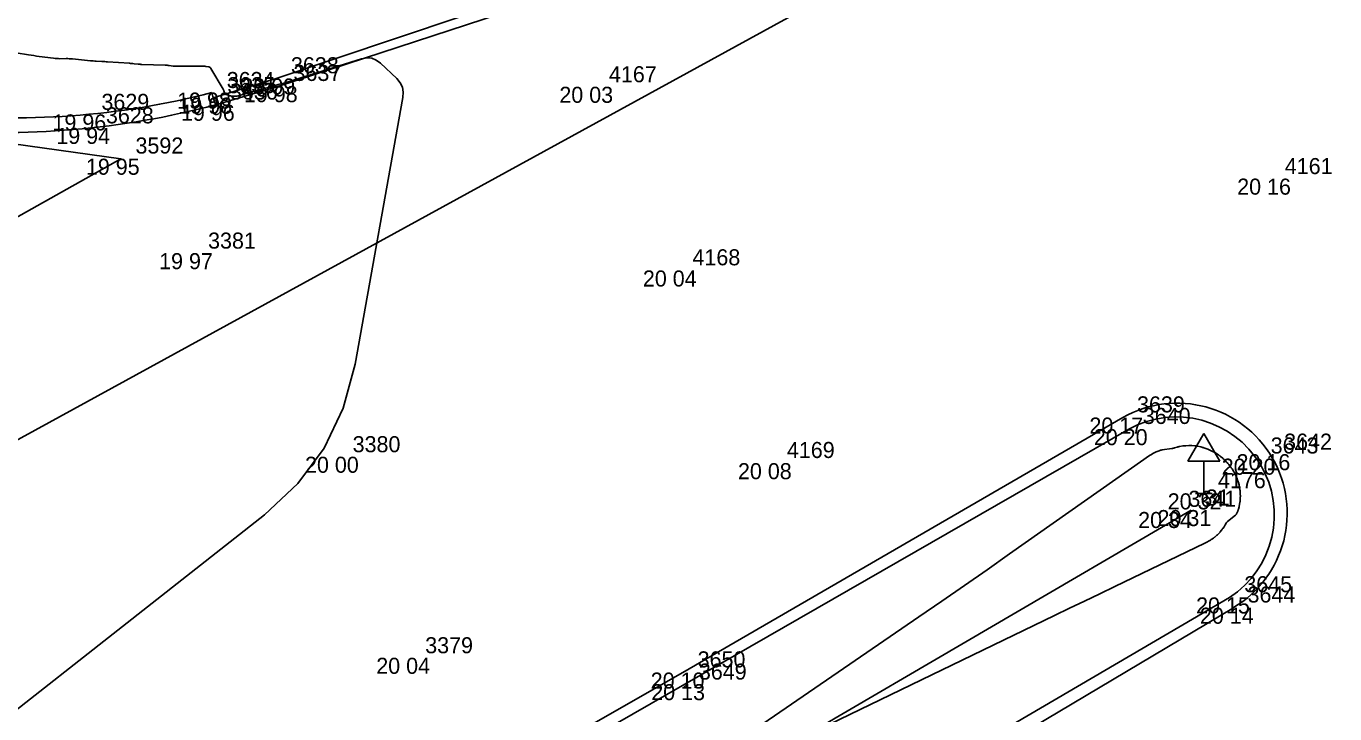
# Model space of a CAD drawing. Extents: x -702257 to -701487, y -1009871 to -1008841.
# Drawn here: x -702070.92 to -702050.55, y -1009672.51 to -1009661.81 of the extents above; entities that cross this region are included whole.
import ezdxf

# ---------------------------------------------------------------- set-up
doc = ezdxf.new("R2010")
doc.units = 0
for name, color, linetype in [('Ex_Major Contours', 7, 'Continuous'), ('Ex_Minor Contours', 7, 'Continuous'), ('Z_body', 7, 'Continuous'), ('Z_body_cisla', 7, 'Continuous'), ('Z_body_vysky_redukovane', 7, 'Continuous'), ('Z_dopravni_znacky', 7, 'Continuous'), ('Z_hrany_paty', 7, 'Continuous'), ('Z_katastr_hranice', 7, 'Continuous'), ('Z_komunikace', 7, 'Continuous'), ('Z_obruba', 7, 'Continuous'), ('Z_vdz_prechod', 7, 'Continuous')]:
    doc.layers.add(name, color=color, linetype=linetype)

# ---------------------------------------------------------------- blocks, each defined once
blk = doc.blocks.new('POINT_DISPLAY')
blk.add_line((0, 0), (0, 0))
blk = doc.blocks.new('Z527')
for p, q in [((0, 0.93), (-0.25, 0.5)), ((0.25, 0.5), (0, 0.93)), ((-0.25, 0.5), (0.25, 0.5)), ((0, 0), (0, 0.5)), ((-0.13, 0), (0.13, 0))]:
    blk.add_line(p, q)

msp = doc.modelspace()

# ---------------------------------------------------------------- linework, layer by layer
at = {"layer": 'Ex_Major Contours'}
msp.add_lwpolyline([(-702073.606, -1009674.439), (-702067.212, -1009669.415), (-702066.692, -1009668.929), (-702066.283, -1009668.376), (-702065.987, -1009667.756), (-702065.802, -1009667.069), (-702065.057, -1009662.916), (-702065.051, -1009662.833), (-702065.065, -1009662.757), (-702065.099, -1009662.687), (-702065.153, -1009662.624), (-702065.407, -1009662.383), (-702065.472, -1009662.334), (-702065.543, -1009662.306), (-702065.619, -1009662.3), (-702065.7, -1009662.315), (-702066.828, -1009662.666), (-702066.913, -1009662.692), (-702066.998, -1009662.717), (-702067.083, -1009662.741), (-702067.168, -1009662.765), (-702067.643, -1009662.894), (-702067.662, -1009662.898), (-702067.681, -1009662.899), (-702067.7, -1009662.898), (-702067.719, -1009662.894), (-702067.815, -1009662.87), (-702067.823, -1009662.867), (-702067.829, -1009662.862), (-702067.833, -1009662.857), (-702067.836, -1009662.849), (-702067.844, -1009662.816), (-702067.846, -1009662.808), (-702067.849, -1009662.8), (-702067.853, -1009662.793), (-702067.857, -1009662.785), (-702068.046, -1009662.465), (-702068.052, -1009662.456), (-702068.06, -1009662.449), (-702068.07, -1009662.444), (-702068.081, -1009662.441), (-702068.127, -1009662.433), (-702068.139, -1009662.431), (-702068.151, -1009662.43), (-702068.163, -1009662.429), (-702068.174, -1009662.429), (-702068.569, -1009662.432), (-702068.585, -1009662.432), (-702068.601, -1009662.431), (-702068.617, -1009662.43), (-702068.632, -1009662.428), (-702068.695, -1009662.419), (-702068.711, -1009662.417), (-702068.726, -1009662.415), (-702068.742, -1009662.414), (-702068.758, -1009662.414), (-702069.122, -1009662.402), (-702069.136, -1009662.401), (-702069.149, -1009662.4), (-702069.162, -1009662.399), (-702069.176, -1009662.398), (-702069.243, -1009662.391), (-702069.261, -1009662.389), (-702069.297, -1009662.386), (-702069.315, -1009662.384), (-702069.655, -1009662.361), (-702069.677, -1009662.36), (-702069.699, -1009662.358), (-702069.722, -1009662.357), (-702069.744, -1009662.356), (-702069.833, -1009662.352), (-702069.855, -1009662.35), (-702069.877, -1009662.349), (-702069.9, -1009662.347), (-702069.922, -1009662.345), (-702070.202, -1009662.317), (-702070.226, -1009662.315), (-702070.25, -1009662.313), (-702070.275, -1009662.312), (-702070.299, -1009662.312), (-702070.397, -1009662.313), (-702070.421, -1009662.312), (-702070.445, -1009662.311), (-702070.47, -1009662.309), (-702070.494, -1009662.307), (-702070.718, -1009662.278), (-702070.759, -1009662.272), (-702070.8, -1009662.266), (-702070.842, -1009662.26), (-702070.883, -1009662.254), (-702071.075, -1009662.222)], dxfattribs=at)
at = {"layer": 'Ex_Minor Contours'}
msp.add_lwpolyline([(-702059.999, -1009673.04), (-702057.025, -1009671.004), (-702056.671, -1009670.761), (-702056.317, -1009670.516), (-702055.965, -1009670.271), (-702055.613, -1009670.024), (-702053.524, -1009668.553), (-702053.488, -1009668.528), (-702053.452, -1009668.503), (-702053.443, -1009668.496), (-702053.434, -1009668.49), (-702053.424, -1009668.485), (-702053.415, -1009668.479), (-702053.374, -1009668.456), (-702053.363, -1009668.451), (-702053.353, -1009668.446), (-702053.343, -1009668.441), (-702053.332, -1009668.436), (-702053.287, -1009668.417), (-702053.276, -1009668.413), (-702053.264, -1009668.409), (-702053.253, -1009668.407), (-702053.241, -1009668.404), (-702053.089, -1009668.382), (-702053.078, -1009668.38), (-702053.067, -1009668.378), (-702053.057, -1009668.375), (-702053.046, -1009668.372), (-702053.004, -1009668.36), (-702052.994, -1009668.357), (-702052.983, -1009668.354), (-702052.973, -1009668.352), (-702052.962, -1009668.35), (-702052.917, -1009668.342), (-702052.905, -1009668.341), (-702052.894, -1009668.339), (-702052.883, -1009668.338), (-702052.872, -1009668.338), (-702052.824, -1009668.336), (-702052.813, -1009668.336), (-702052.801, -1009668.336), (-702052.79, -1009668.336), (-702052.778, -1009668.337), (-702052.73, -1009668.341), (-702052.718, -1009668.342), (-702052.706, -1009668.344), (-702052.694, -1009668.346), (-702052.683, -1009668.348), (-702052.635, -1009668.358), (-702052.623, -1009668.361), (-702052.611, -1009668.364), (-702052.6, -1009668.367), (-702052.588, -1009668.371), (-702052.542, -1009668.387), (-702052.53, -1009668.391), (-702052.519, -1009668.396), (-702052.508, -1009668.401), (-702052.497, -1009668.406), (-702052.453, -1009668.427), (-702052.442, -1009668.433), (-702052.432, -1009668.438), (-702052.422, -1009668.444), (-702052.411, -1009668.451), (-702052.371, -1009668.477), (-702052.361, -1009668.483), (-702052.352, -1009668.49), (-702052.342, -1009668.497), (-702052.333, -1009668.504), (-702052.296, -1009668.534), (-702052.288, -1009668.542), (-702052.279, -1009668.549), (-702052.271, -1009668.557), (-702052.263, -1009668.565), (-702052.231, -1009668.598), (-702052.224, -1009668.606), (-702052.216, -1009668.614), (-702052.209, -1009668.622), (-702052.202, -1009668.631), (-702052.175, -1009668.666), (-702052.169, -1009668.674), (-702052.163, -1009668.682), (-702052.157, -1009668.691), (-702052.151, -1009668.7), (-702052.129, -1009668.736), (-702052.124, -1009668.744), (-702052.119, -1009668.752), (-702052.114, -1009668.761), (-702052.11, -1009668.77), (-702052.092, -1009668.805), (-702052.088, -1009668.814), (-702052.084, -1009668.823), (-702052.081, -1009668.832), (-702052.077, -1009668.841), (-702052.064, -1009668.876), (-702052.061, -1009668.885), (-702052.058, -1009668.895), (-702052.055, -1009668.904), (-702052.052, -1009668.913), (-702052.042, -1009668.95), (-702052.04, -1009668.96), (-702052.038, -1009668.969), (-702052.036, -1009668.978), (-702052.035, -1009668.988), (-702052.029, -1009669.026), (-702052.027, -1009669.036), (-702052.026, -1009669.045), (-702052.025, -1009669.055), (-702052.025, -1009669.064), (-702052.023, -1009669.103), (-702052.022, -1009669.112), (-702052.022, -1009669.121), (-702052.022, -1009669.131), (-702052.023, -1009669.14), (-702052.025, -1009669.178), (-702052.025, -1009669.188), (-702052.026, -1009669.197), (-702052.027, -1009669.206), (-702052.029, -1009669.216), (-702052.035, -1009669.253), (-702052.036, -1009669.262), (-702052.038, -1009669.271), (-702052.04, -1009669.28), (-702052.042, -1009669.288), (-702052.052, -1009669.324), (-702052.054, -1009669.333), (-702052.057, -1009669.341), (-702052.06, -1009669.35), (-702052.063, -1009669.358), (-702052.076, -1009669.391), (-702052.08, -1009669.399), (-702052.084, -1009669.406), (-702052.09, -1009669.413), (-702052.097, -1009669.419), (-702052.221, -1009669.516), (-702052.228, -1009669.522), (-702052.233, -1009669.528), (-702052.238, -1009669.535), (-702052.243, -1009669.542), (-702052.259, -1009669.572), (-702052.263, -1009669.579), (-702052.267, -1009669.586), (-702052.271, -1009669.593), (-702052.276, -1009669.599), (-702052.294, -1009669.627), (-702052.299, -1009669.633), (-702052.304, -1009669.64), (-702052.308, -1009669.646), (-702052.313, -1009669.652), (-702052.334, -1009669.677), (-702052.338, -1009669.682), (-702052.343, -1009669.688), (-702052.349, -1009669.694), (-702052.354, -1009669.699), (-702052.375, -1009669.721), (-702052.38, -1009669.726), (-702052.386, -1009669.731), (-702052.391, -1009669.736), (-702052.397, -1009669.741), (-702052.419, -1009669.76), (-702052.424, -1009669.764), (-702052.43, -1009669.768), (-702052.435, -1009669.773), (-702052.441, -1009669.777), (-702052.464, -1009669.793), (-702052.475, -1009669.8), (-702052.486, -1009669.807), (-702052.509, -1009669.821), (-702052.52, -1009669.827), (-702052.531, -1009669.833), (-702052.565, -1009669.85), (-702052.576, -1009669.855), (-702053.976, -1009670.53), (-702054.211, -1009670.643), (-702054.446, -1009670.757), (-702054.682, -1009670.87), (-702054.917, -1009670.984), (-702058.422, -1009672.678)], dxfattribs=at)
at = {"layer": 'Z_hrany_paty'}
msp.add_line((-702052.79, -1009669.34), (-702060.9, -1009674.08), dxfattribs=at)
at = {"layer": 'Z_katastr_hranice'}
msp.add_line((-702083.93, -1009675.3), (-702040.13, -1009651.3), dxfattribs=at)
at = {"layer": 'Z_komunikace'}
for p, q in [((-702062.62, -1009661.31), (-702066.99, -1009662.74)), ((-702067.97, -1009663.03), (-702066.99, -1009662.74)), ((-702053.85, -1009667.9), (-702060.7, -1009671.87)), ((-702059.05, -1009674.98), (-702052.13, -1009670.86)), ((-702060.7, -1009671.87), (-702069.52, -1009676.89))]:
    msp.add_line(p, q, dxfattribs=at)
for centre, major_axis, ratio, start_param, end_param in [((-702071.276, -1009650.664), (12.82, 0.101), 0.998321, 4.613556, 4.965284), ((-702053.005, -1009669.388), (-1.664, -0.404), 0.999958, 1.868928, 4.990791)]:
    msp.add_ellipse(centre, major_axis=major_axis, ratio=ratio, start_param=start_param, end_param=end_param, dxfattribs=at)
at = {"layer": 'Z_obruba'}
for p, q in [((-702067.03, -1009662.62), (-702062.65, -1009661.15)), ((-702067.03, -1009662.62), (-702068.01, -1009662.92)), ((-702068.03, -1009662.84), (-702068.01, -1009662.92)), ((-702068.01, -1009662.92), (-702067.97, -1009663.03)), ((-702053.76, -1009668.08), (-702060.67, -1009672.05)), ((-702059.14, -1009674.77), (-702052.19, -1009670.7)), ((-702060.67, -1009672.05), (-702069.4, -1009677.05))]:
    msp.add_line(p, q, dxfattribs=at)
for centre, major_axis, ratio, start_param, end_param in [((-702071.108, -1009650.992), (10.127, -6.879), 0.999894, 5.19994, 5.563133), ((-702053.021, -1009669.418), (-1.489, 0.344), 0.999742, 2.3728, 5.444175)]:
    msp.add_ellipse(centre, major_axis=major_axis, ratio=ratio, start_param=start_param, end_param=end_param, dxfattribs=at)
at = {"layer": 'Z_vdz_prechod'}
for p, q in [((-702075.36, -1009663.05), (-702069.45, -1009663.87)), ((-702069.45, -1009663.87), (-702080.56, -1009670.13))]:
    msp.add_line(p, q, dxfattribs=at)

# ---------------------------------------------------------------- block references
at = {"layer": 'Z_body'}
for p in [(-702067.03, -1009662.62), (-702068.03, -1009662.84), (-702066.99, -1009662.74), (-702062.08, -1009662.75), (-702068.01, -1009662.92), (-702067.97, -1009663.03), (-702069.97, -1009663.18), (-702069.91, -1009663.39), (-702069.45, -1009663.87), (-702051.55, -1009664.18), (-702068.31, -1009665.34), (-702060.78, -1009665.61), (-702053.85, -1009667.9), (-702053.76, -1009668.08), (-702066.06, -1009668.51), (-702051.77, -1009668.54), (-702051.56, -1009668.47), (-702059.3, -1009668.61), (-702052.59, -1009669.08), (-702052.79, -1009669.34), (-702053.05, -1009669.37), (-702052.19, -1009670.7), (-702052.13, -1009670.86), (-702064.93, -1009671.64), (-702060.7, -1009671.87), (-702060.67, -1009672.05)]:
    msp.add_blockref('POINT_DISPLAY', p, dxfattribs=at)
at = {"layer": 'Z_dopravni_znacky'}
msp.add_blockref('Z527', (-702052.59, -1009669.08), dxfattribs=at)

# ---------------------------------------------------------------- texts
at = {"layer": 'Z_body_cisla'}
for s, p in [('3638', (-702066.8, -1009662.54)), ('3637', (-702066.76, -1009662.66)), ('4167', (-702061.85, -1009662.68)), ('3634', (-702067.8, -1009662.77)), ('3635', (-702067.79, -1009662.85)), ('3636', (-702067.75, -1009662.95)), ('3629', (-702069.75, -1009663.11)), ('3628', (-702069.68, -1009663.32)), ('3592', (-702069.22, -1009663.79)), ('4161', (-702051.33, -1009664.11)), ('3381', (-702068.09, -1009665.27)), ('4168', (-702060.55, -1009665.53)), ('3639', (-702053.63, -1009667.82)), ('3640', (-702053.54, -1009668)), ('3380', (-702065.84, -1009668.44)), ('4169', (-702059.08, -1009668.53)), ('3643', (-702051.55, -1009668.46)), ('3642', (-702051.34, -1009668.4)), ('4176', (-702052.37, -1009669)), ('3641', (-702052.83, -1009669.29)), ('31', (-702052.56, -1009669.27)), ('3645', (-702051.96, -1009670.62)), ('3644', (-702051.91, -1009670.78)), ('3379', (-702064.71, -1009671.57)), ('3650', (-702060.47, -1009671.79)), ('3649', (-702060.45, -1009671.98))]:
    msp.add_text(s, height=0.25, dxfattribs=at).set_placement(p)
at = {"layer": 'Z_body_vysky_redukovane'}
for s, p in [('20 09', (-702067.572, -1009662.87)), ('19 98', (-702068.572, -1009663.09)), ('19 98', (-702067.532, -1009662.99)), ('20 03', (-702062.622, -1009663)), ('19 98', (-702068.552, -1009663.17)), ('19 96', (-702068.512, -1009663.28)), ('19 96', (-702070.512, -1009663.43)), ('19 94', (-702070.452, -1009663.64)), ('19 95', (-702069.992, -1009664.12)), ('20 16', (-702052.071, -1009664.43)), ('19 97', (-702068.852, -1009665.59)), ('20 04', (-702061.322, -1009665.86)), ('20 17', (-702054.371, -1009668.15)), ('20 20', (-702054.302, -1009668.33)), ('20 00', (-702066.581, -1009668.76)), ('20 20', (-702052.312, -1009668.79)), ('20 16', (-702052.081, -1009668.72)), ('20 08', (-702059.842, -1009668.86)), ('20 32', (-702053.153, -1009669.33)), ('20 31', (-702053.311, -1009669.59)), ('20 34', (-702053.613, -1009669.62)), ('20 15', (-702052.711, -1009670.95)), ('20 14', (-702052.651, -1009671.11)), ('20 04', (-702065.472, -1009671.89)), ('20 10', (-702061.2, -1009672.12)), ('20 13', (-702061.191, -1009672.3))]:
    msp.add_text(s, height=0.25, dxfattribs=at).set_placement(p)

doc.saveas('drawing.dxf')
